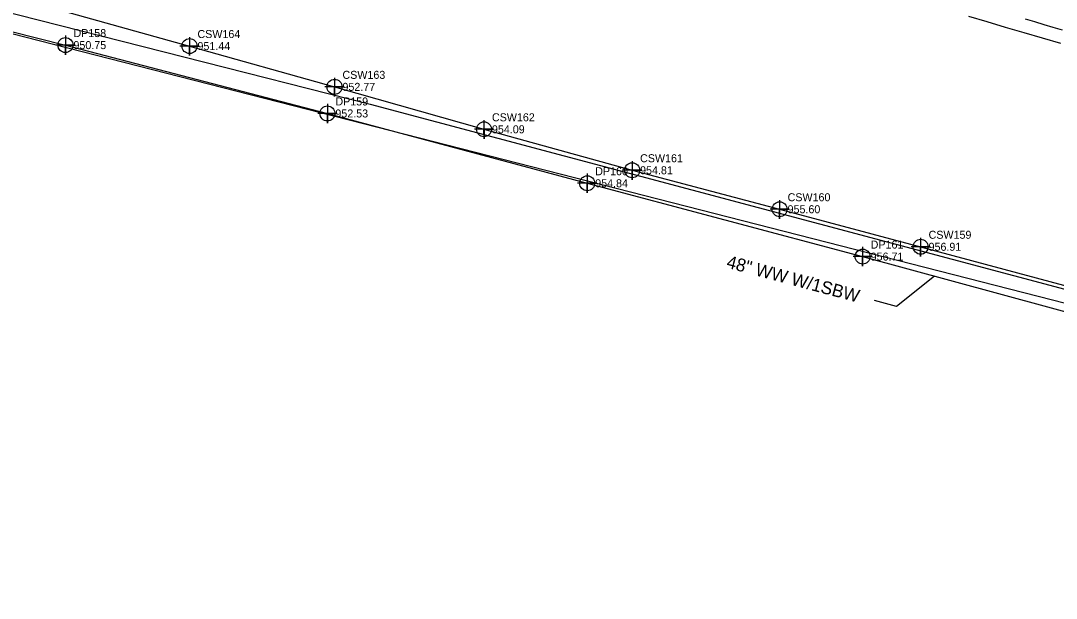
# Model space of a CAD drawing. Extents: x 1182322 to 1186765, y 572295 to 575411.
# Drawn here: x 1182903.1 to 1183226.6, y 574180.5 to 574360.8 of the extents above; entities that cross this region are included whole.
import ezdxf

# ---------------------------------------------------------------- set-up
doc = ezdxf.new("R2010")
doc.units = 0
for name, color, linetype in [('Exist Other Culture Fence Line', 7, 'Continuous'), ('Exist Other Culture Fence Line Cogo Elevation', 7, 'Continuous'), ('Exist Other Culture Fence Line Cogo Number', 7, 'Continuous'), ('Exist Other Culture Fence Line Cogo Point CELL', 7, 'Continuous'), ('Exist Other Culture Fence Line Leader', 7, 'Continuous'), ('Exist Other Culture Fence Line Text', 7, 'Continuous'), ('Exist Right of Way Line', 7, 'Continuous'), ('Exist Roads EOP', 7, 'Continuous'), ('Exist Roads EOT', 7, 'Continuous'), ('Exist Utilities Telephone UG Conduit SUE LOS B', 7, 'Continuous'), ('Exist Utilities Telephone UG Conduit SUE LOS B Cogo Elevation', 7, 'Continuous'), ('Exist Utilities Telephone UG Conduit SUE LOS B Cogo Number', 7, 'Continuous'), ('Exist Utilities Telephone UG Conduit SUE LOS B Cogo Point CELL', 7, 'Continuous'), ('Sheet Layout Plan Border', 7, 'Continuous')]:
    doc.layers.add(name, color=color, linetype=linetype)

msp = doc.modelspace()

# ---------------------------------------------------------------- linework, layer by layer
at = {"layer": 'Exist Other Culture Fence Line'}
msp.add_lwpolyline([(1182431.26, 574477.6), (1182493.19, 574461.53), (1182576.37, 574440.23), (1182660.35, 574418.61), (1182745.71, 574396.94), (1182831.35, 574374.93), (1182917.06, 574353.23), (1182998.89, 574331.88), (1183080.06, 574310.08), (1183166.11, 574287.18), (1183252.15, 574263.83), (1183335.82, 574241.7), (1183417.69, 574219.73), (1183503.47, 574196.43), (1183592.65, 574167.54), (1183679.28, 574135.7), (1183764.86, 574099.44), (1183841.01, 574057.63), (1183931.32, 574004.09)], dxfattribs=at)
at = {"layer": 'Exist Other Culture Fence Line Cogo Point CELL'}
for points in [[(1182917.06, 574356.23), (1182917.06, 574350.23), (1182917.06, 574353.23), (1182920.06, 574353.23), (1182914.06, 574353.23)], [(1182998.89, 574334.88), (1182998.89, 574328.88), (1182998.89, 574331.88), (1183001.89, 574331.88), (1182995.89, 574331.88)], [(1183080.06, 574313.08), (1183080.06, 574307.08), (1183080.06, 574310.08), (1183083.06, 574310.08), (1183077.06, 574310.08)], [(1183166.11, 574290.18), (1183166.11, 574284.18), (1183166.11, 574287.18), (1183169.11, 574287.18), (1183163.11, 574287.18)]]:
    msp.add_lwpolyline(points, dxfattribs=at)
for centre in [(1182917.06, 574353.23), (1182998.89, 574331.88), (1183080.06, 574310.08), (1183166.11, 574287.18)]:
    msp.add_circle(centre, 2.34, dxfattribs=at)
at = {"layer": 'Exist Other Culture Fence Line Leader'}
msp.add_lwpolyline([(1183188.56, 574281.09), (1183176.66, 574271.57), (1183169.76, 574273.51)], dxfattribs=at)
at = {"layer": 'Exist Right of Way Line'}
msp.add_line((1182496.14, 574460.35), (1183346.37, 574242.68), dxfattribs=at)
at = {"layer": 'Exist Roads EOP'}
msp.add_lwpolyline([(1183228.07, 574353.76), (1183222.3, 574355.43), (1183216.54, 574357.1), (1183210.78, 574358.77), (1183205.02, 574360.45), (1183199.26, 574362.14)], dxfattribs=at)
at = {"layer": 'Exist Roads EOT'}
msp.add_lwpolyline([(1183216.9, 574361.41), (1183219.78, 574360.56), (1183222.66, 574359.71), (1183225.53, 574358.86), (1183228.41, 574358.01)], dxfattribs=at)
at = {"layer": 'Exist Utilities Telephone UG Conduit SUE LOS B'}
msp.add_lwpolyline([(1182508.5, 574468.79), (1182551.34, 574456.98), (1182596.76, 574444.59), (1182640.9, 574433.89), (1182683.93, 574421.8), (1182729.54, 574414.63), (1182775.26, 574402.85), (1182821.5, 574389.91), (1182867.02, 574377.15), (1182909.89, 574365.68), (1182955.8, 574352.93), (1183001.1, 574340.19), (1183047.8, 574326.93), (1183094.08, 574314.14), (1183140.16, 574301.96), (1183184.2, 574290.24), (1183230.46, 574277.8)], dxfattribs=at)
at = {"layer": 'Exist Utilities Telephone UG Conduit SUE LOS B Cogo Point CELL'}
for points in [[(1182955.79, 574355.75), (1182955.82, 574349.93), (1182955.8, 574352.93), (1182958.82, 574352.93), (1182952.82, 574352.93)], [(1183001.08, 574343.01), (1183001.12, 574337.19), (1183001.1, 574340.19), (1183004.12, 574340.19), (1182998.12, 574340.19)], [(1183047.79, 574329.75), (1183047.82, 574323.93), (1183047.8, 574326.93), (1183050.82, 574326.93), (1183044.82, 574326.93)], [(1183094.07, 574316.96), (1183094.1, 574311.14), (1183094.08, 574314.14), (1183097.1, 574314.14), (1183091.1, 574314.14)], [(1183140.15, 574304.77), (1183140.18, 574298.96), (1183140.16, 574301.96), (1183143.18, 574301.96), (1183137.18, 574301.96)], [(1183184.19, 574293.06), (1183184.22, 574287.24), (1183184.2, 574290.24), (1183187.22, 574290.24), (1183181.22, 574290.24)]]:
    msp.add_lwpolyline(points, dxfattribs=at)
for centre in [(1182955.82, 574352.93), (1183001.12, 574340.19), (1183047.82, 574326.93), (1183094.1, 574314.14), (1183140.18, 574301.96), (1183184.22, 574290.24)]:
    msp.add_circle(centre, 2.34, dxfattribs=at)
at = {"layer": 'Sheet Layout Plan Border'}
for p, q in [((1182531.89, 574456.76), (1183012.24, 574334.8)), ((1183012.24, 574334.8), (1183524.74, 574198.18))]:
    msp.add_line(p, q, dxfattribs=at)

# ---------------------------------------------------------------- texts
at = {"layer": 'Exist Other Culture Fence Line Cogo Elevation'}
for s, p in [('950.75', (1182919.56, 574351.98)), ('952.53', (1183001.39, 574330.63)), ('954.84', (1183082.56, 574308.83)), ('956.71', (1183168.61, 574285.93))]:
    msp.add_text(s, height=2.5, dxfattribs=at).set_placement(p)
at = {"layer": 'Exist Other Culture Fence Line Cogo Number'}
for s, p in [('DP158', (1182919.56, 574355.73)), ('DP159', (1183001.39, 574334.38)), ('DP160', (1183082.56, 574312.58)), ('DP161', (1183168.61, 574289.68))]:
    msp.add_text(s, height=2.5, dxfattribs=at).set_placement(p)
at = {"layer": 'Exist Other Culture Fence Line Text'}
msp.add_text('48" WW W/1SBW', height=4, rotation=345.1034, dxfattribs=at).set_placement((1183123.31, 574283.77))
at = {"layer": 'Exist Utilities Telephone UG Conduit SUE LOS B Cogo Elevation'}
for s, p in [('951.44', (1182958.3, 574351.68)), ('952.77', (1183003.6, 574338.94)), ('954.09', (1183050.3, 574325.68)), ('954.81', (1183096.58, 574312.89)), ('955.60', (1183142.66, 574300.71)), ('956.91', (1183186.7, 574288.99))]:
    msp.add_text(s, height=2.5, dxfattribs=at).set_placement(p)
at = {"layer": 'Exist Utilities Telephone UG Conduit SUE LOS B Cogo Number'}
for s, p in [('CSW164', (1182958.3, 574355.43)), ('CSW163', (1183003.6, 574342.69)), ('CSW162', (1183050.3, 574329.43)), ('CSW161', (1183096.58, 574316.64)), ('CSW160', (1183142.66, 574304.46)), ('CSW159', (1183186.7, 574292.74))]:
    msp.add_text(s, height=2.5, dxfattribs=at).set_placement(p)

doc.saveas('drawing.dxf')
